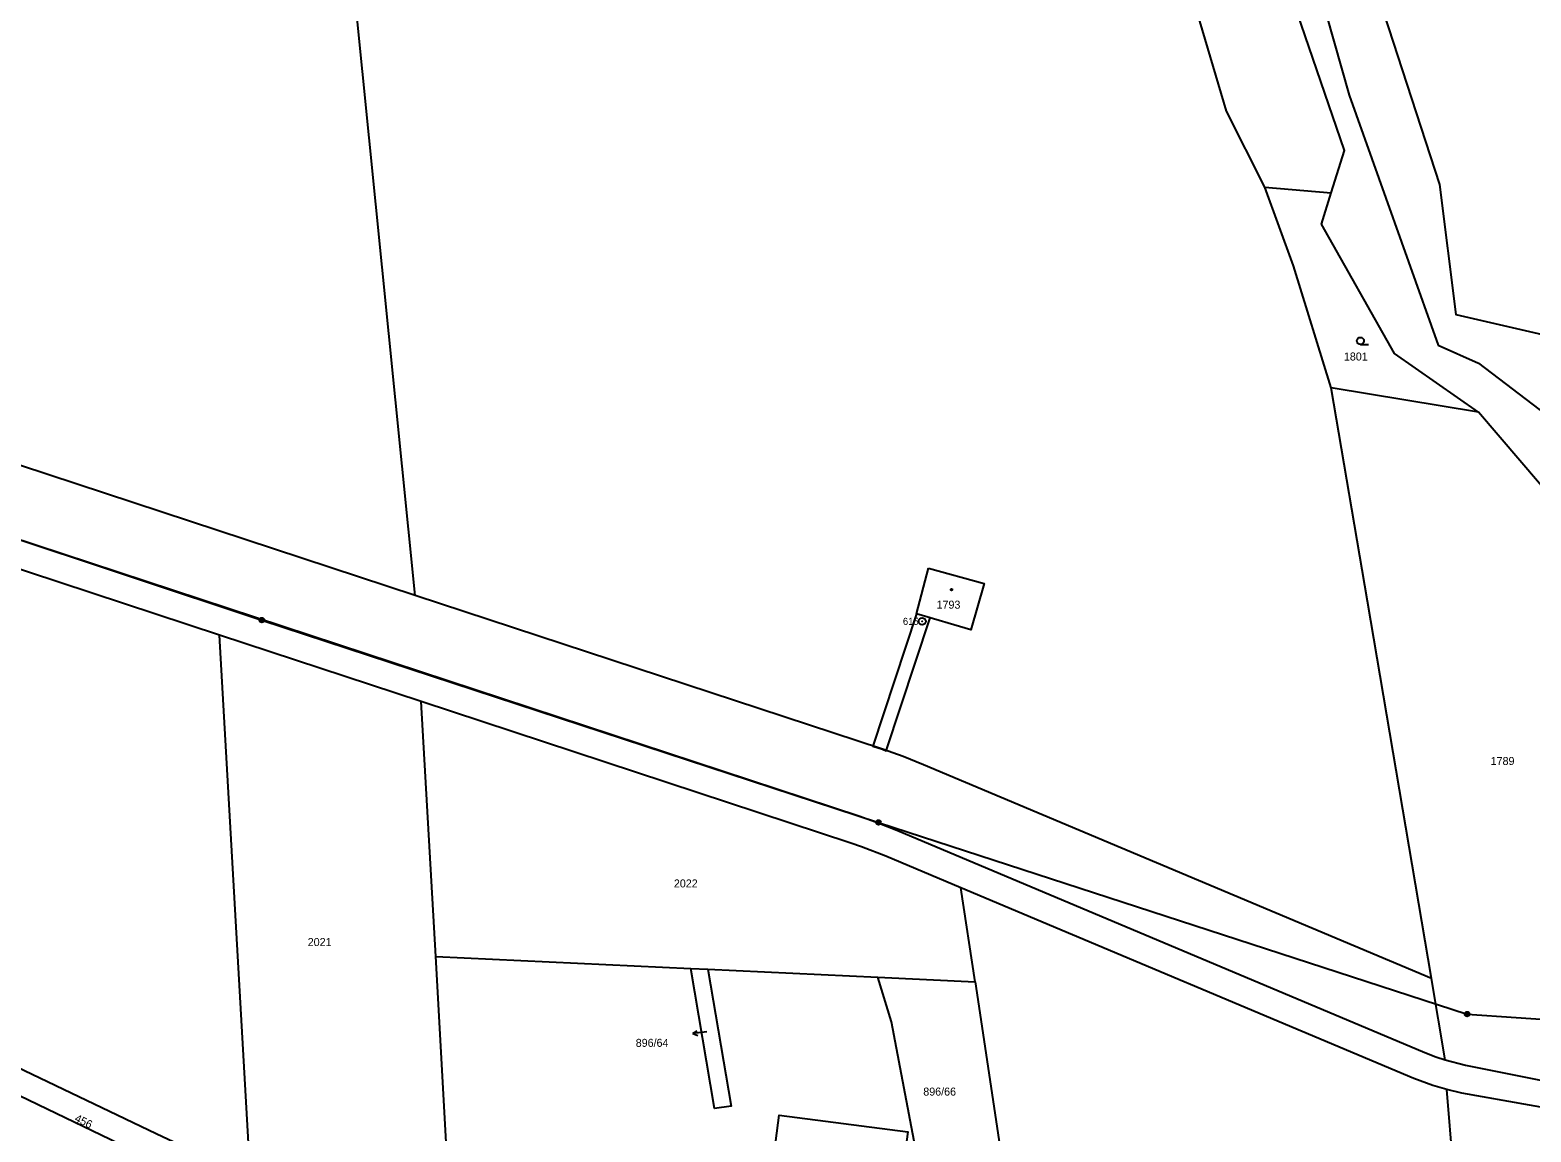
# Model space of a CAD drawing. Extents: x -504988 to -494607, y -1123820 to -1114018.
# Drawn here: x -500090 to -499771.3, y -1121147.2 to -1120913.2 of the extents above; entities that cross this region are included whole.
import ezdxf

# ---------------------------------------------------------------- set-up
doc = ezdxf.new("R2010")
doc.units = 0
for name, color, linetype in [('Hranice parcel', 7, 'Continuous'), ('Parcelní čísla', 7, 'Continuous'), ('Pop  PČ popisy', 7, 'Continuous'), ('Poz předměty', 7, 'Continuous'), ('Věcná břemena k části', 7, 'Continuous'), ('Značky bodu BP', 7, 'Continuous'), ('Značky budov', 7, 'Continuous'), ('Značky kultur', 7, 'Continuous')]:
    doc.layers.add(name, color=color, linetype=linetype)

msp = doc.modelspace()

# ---------------------------------------------------------------- linework, layer by layer
at = {"layer": 'Hranice parcel'}
for p, q in [((-499827.8, -1120946.61), (-499813.68, -1120947.82)), ((-499782.41, -1120994.36), (-499813.66, -1120989.23)), ((-500008.22, -1121033.27), (-500092.04, -1121005.67)), ((-500049.77, -1121041.7), (-500138.09, -1121012.62)), ((-500043.2, -1121156.99), (-500049.77, -1121041.7)), ((-500006.94, -1121055.8), (-500049.77, -1121041.7)), ((-500003.86, -1121109.89), (-500006.94, -1121055.8)), ((-499889.31, -1121115.29), (-499892.31, -1121095.34)), ((-500000.16, -1121175.06), (-500003.86, -1121109.89)), ((-500003.86, -1121109.89), (-499949.66, -1121112.45)), ((-499949.66, -1121112.45), (-499946.05, -1121112.62)), ((-499946.05, -1121112.62), (-499909.99, -1121114.32)), ((-499909.99, -1121114.32), (-499889.31, -1121115.29)), ((-499889.31, -1121115.29), (-499877.46, -1121194.02)), ((-499789.49, -1121131.83), (-499792.41, -1121114.6)), ((-499781.38, -1121232.98), (-499789.14, -1121138.18))]:
    msp.add_line(p, q, dxfattribs=at)
for points in [[(-500008.22, -1121033.27), (-500027.79, -1120838.91), (-500047.37, -1120644.55), (-500066.94, -1120450.18), (-500086.51, -1120255.82)], [(-499866.41, -1120719.11), (-499861.16, -1120724.53), (-499846.74, -1120741.69), (-499821.86, -1120840.56), (-499808.49, -1120891.39), (-499790.67, -1120946.04), (-499787.2, -1120973.64), (-499763.27, -1120979.16)], [(-499876.54, -1120735.34), (-499858.11, -1120756.21), (-499850.56, -1120784.2), (-499842.17, -1120813.75), (-499828.73, -1120855.91), (-499819.61, -1120892.62), (-499809.84, -1120927.04), (-499790.97, -1120980.16), (-499782.38, -1120983.98), (-499768.13, -1120994.89)], [(-499827.8, -1120946.61), (-499835.89, -1120930.49), (-499846.12, -1120896.01), (-499849.22, -1120875.55)], [(-499813.68, -1120947.82), (-499810.88, -1120938.83), (-499820.93, -1120909.5), (-499829.97, -1120875.27)], [(-500764.98, -1120898.32), (-500631.41, -1120885.98), (-500618.26, -1120885.7), (-500608.56, -1120886.58), (-500597.08, -1120888.85), (-500587.15, -1120891.94), (-500532.37, -1120912.08), (-500524.35, -1120914.64), (-500516.15, -1120916.5), (-500513.53, -1120917), (-500396.19, -1120938.19), (-500282.34, -1120959.31), (-500275.43, -1120961.08), (-500094.63, -1121020.61), (-499913.83, -1121080.14), (-499909.87, -1121081.53), (-499905.97, -1121083.08), (-499793.8, -1121130.28), (-499791.45, -1121131.2), (-499789.49, -1121131.83)], [(-499813.66, -1120989.23), (-499821.72, -1120963.33), (-499827.8, -1120946.61)], [(-499782.41, -1120994.36), (-499800.27, -1120981.88), (-499815.74, -1120954.46), (-499813.68, -1120947.82)], [(-499792.41, -1121114.6), (-499805.99, -1121034.51), (-499813.66, -1120989.23)], [(-499739.75, -1121141.71), (-499743.1, -1121121.14), (-499751.05, -1121095.09), (-499753.37, -1121067.77), (-499760.7, -1121019.78), (-499782.41, -1120994.36)], [(-499899.2, -1121027.49), (-499887.41, -1121030.76), (-499890.25, -1121040.58), (-499901.77, -1121037.21), (-499899.2, -1121027.49)], [(-499792.41, -1121114.6), (-499900.29, -1121069.2), (-499904.62, -1121067.48), (-499909, -1121065.94), (-500008.22, -1121033.27)], [(-499892.31, -1121095.34), (-499908.29, -1121088.61), (-499913.46, -1121086.61), (-499915.7, -1121085.84), (-500006.94, -1121055.8)], [(-499789.14, -1121138.18), (-499792.13, -1121137.34), (-499796.13, -1121135.81), (-499892.31, -1121095.34)], [(-499946.05, -1121112.62), (-499941.13, -1121141.72), (-499944.69, -1121142.19), (-499949.66, -1121112.45)], [(-499897.69, -1121194.93), (-499899.63, -1121162.9), (-499907.08, -1121123.78), (-499909.99, -1121114.32)], [(-500047.43, -1121155.01), (-500063.25, -1121147.6), (-500091.2, -1121134.17), (-500119.71, -1121120.47)], [(-499789.49, -1121131.83), (-499785.13, -1121132.98), (-499743.32, -1121141.35)], [(-500100.44, -1121135.48), (-500096.12, -1121137.57), (-500065.25, -1121152.48)], [(-499742.85, -1121146.58), (-499785.97, -1121138.93), (-499789.14, -1121138.18)], [(-499934.75, -1121173.01), (-499930.9, -1121143.57), (-499903.59, -1121147.12), (-499907.66, -1121176.61), (-499934.75, -1121173.01)]]:
    msp.add_lwpolyline(points, dxfattribs=at)
at = {"layer": 'Pop  PČ popisy'}
for p, q in [((-499949.29, -1121126.29), (-499948.36, -1121125.67)), ((-499946.31, -1121125.92), (-499949.29, -1121126.29)), ((-499949.29, -1121126.29), (-499948.23, -1121126.66))]:
    msp.add_line(p, q, dxfattribs=at)
at = {"layer": 'Poz předměty'}
for p, q in [((-500167.07, -1120996.54), (-500040.79, -1121038.52)), ((-500040.79, -1121038.52), (-499909.84, -1121081.45)), ((-499909.84, -1121081.45), (-499784.83, -1121122.16)), ((-499784.83, -1121122.16), (-499632.39, -1121132.32))]:
    msp.add_line(p, q, dxfattribs=at)
for centre, radius in [((-500040.79, -1121038.52), 0.5), ((-500040.79, -1121038.52), 0.4), ((-500040.79, -1121038.52), 0.3), ((-500040.79, -1121038.52), 0.2), ((-500040.79, -1121038.52), 0.1), ((-499909.84, -1121081.45), 0.5), ((-499909.84, -1121081.45), 0.4), ((-499909.84, -1121081.45), 0.3), ((-499909.84, -1121081.45), 0.2), ((-499909.84, -1121081.45), 0.1), ((-499784.83, -1121122.16), 0.5), ((-499784.83, -1121122.16), 0.4), ((-499784.83, -1121122.16), 0.3), ((-499784.83, -1121122.16), 0.2), ((-499784.83, -1121122.16), 0.1)]:
    msp.add_circle(centre, radius, dxfattribs=at)
at = {"layer": 'Věcná břemena k části'}
msp.add_lwpolyline([(-499901.77, -1121037.21), (-499911.01, -1121065.28), (-499909, -1121065.94), (-499908.17, -1121066.23), (-499898.89, -1121038.05)], close=True, dxfattribs=at)
at = {"layer": 'Značky bodu BP'}
for radius in [0.75, 0.03]:
    msp.add_circle((-499900.55, -1121038.77), radius, dxfattribs=at)
at = {"layer": 'Značky budov'}
msp.add_circle((-499894.32, -1121032.05), 0.175, dxfattribs=at)
at = {"layer": 'Značky kultur'}
msp.add_line((-499807.48, -1120979.98), (-499805.73, -1120979.98), dxfattribs=at)
msp.add_circle((-499807.48, -1120979.23), 0.75, dxfattribs=at)

# ---------------------------------------------------------------- texts
at = {"layer": 'Parcelní čísla'}
for s, p in [('1801', (-499810.99, -1120983.4)), ('1793', (-499897.5, -1121036.08)), ('1789', (-499779.82, -1121069.27)), ('2022', (-499953.29, -1121095.26)), ('2021', (-500031.05, -1121107.7)), ('896/64', (-499961.39, -1121129.1)), ('896/66', (-499900.32, -1121139.45))]:
    msp.add_text(s, height=1.7, dxfattribs=at).set_placement(p)
msp.add_text('456', height=1.7, rotation=334, dxfattribs=at).set_placement((-500080.72, -1121144.83))
at = {"layer": 'Značky bodu BP'}
msp.add_text('615', height=1.5, dxfattribs=at).set_placement((-499904.65, -1121039.52))

doc.saveas('drawing.dxf')
